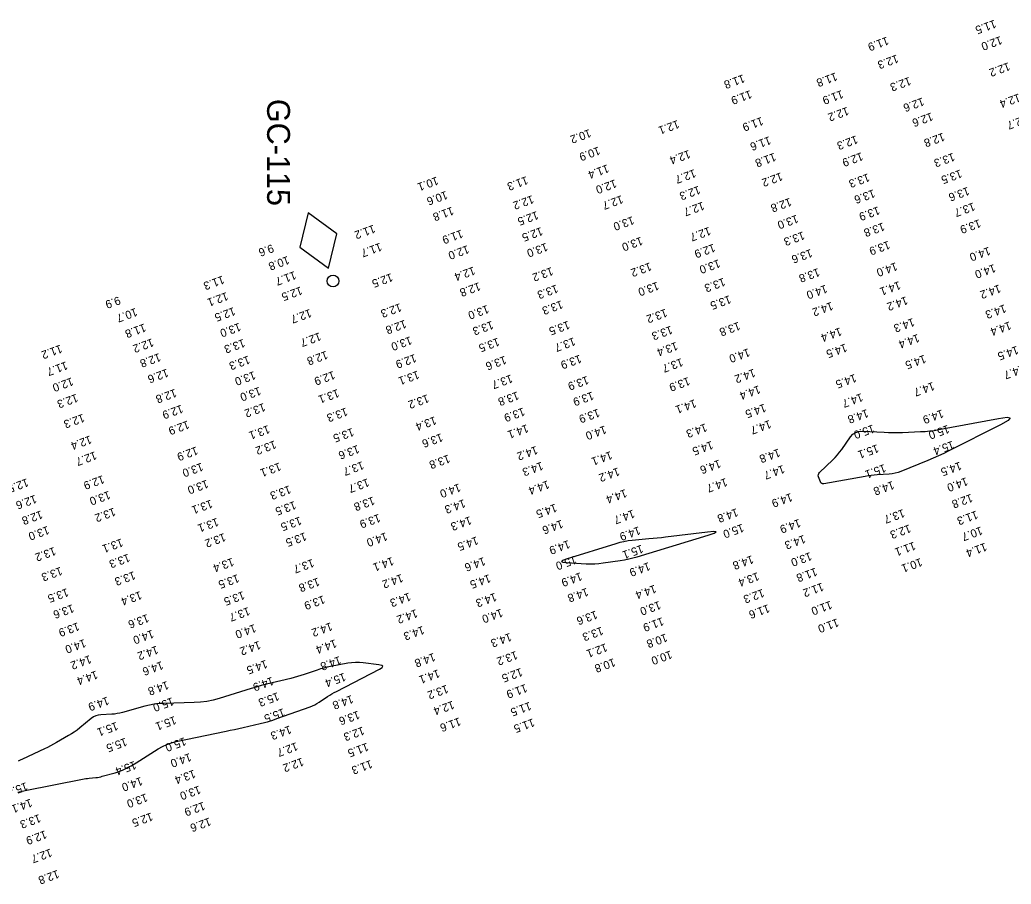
# Model space of a CAD drawing. Extents: x 988130 to 1132882, y 654656 to 841453.
# Drawn here: x 1035724 to 1036331, y 804956 to 805485 of the extents above; entities that cross this region are included whole.
import ezdxf

# ---------------------------------------------------------------- set-up
doc = ezdxf.new("R2010")
doc.units = 0
for name, color, linetype in [('V-CHAN-NAID', 7, 'Continuous'), ('V-TOPO-MAJR', 7, 'Continuous'), ('V-TOPO-SOUN', 7, 'Continuous')]:
    doc.layers.add(name, color=color, linetype=linetype)

msp = doc.modelspace()

# ---------------------------------------------------------------- linework, layer by layer
at = {"layer": 'V-CHAN-NAID'}
msp.add_lwpolyline([(1035912.59, 805332.74), (1035917.71, 805353.76), (1035900.27, 805366.57), (1035895.15, 805345.55)], close=True, dxfattribs=at)
msp.add_circle((1035915.46, 805324.85), 3.6, dxfattribs=at)
at = {"layer": 'V-TOPO-MAJR'}
for points in [[(1036330.13, 805241.01), (1036328.8, 805239.49), (1036324.13, 805236.85), (1036292.56, 805220.84), (1036289.37, 805219.26), (1036286.13, 805217.74), (1036282.87, 805216.3), (1036279.58, 805214.93), (1036263.17, 805208.28), (1036261.43, 805207.66), (1036259.66, 805207.17), (1036257.85, 805206.83), (1036256.01, 805206.63), (1036248.6, 805206.11), (1036246.74, 805205.96), (1036244.9, 805205.75), (1036243.06, 805205.5), (1036241.23, 805205.19), (1036215.98, 805200.64), (1036215.26, 805200.61), (1036214.66, 805200.8), (1036214.19, 805201.22), (1036213.85, 805201.87), (1036212.74, 805204.89), (1036212.57, 805205.62), (1036212.62, 805206.31), (1036212.88, 805206.94), (1036213.35, 805207.52), (1036221.4, 805215.3), (1036222.9, 805216.82), (1036224.32, 805218.4), (1036225.67, 805220.04), (1036226.95, 805221.74), (1036232.4, 805229.39), (1036233.84, 805231), (1036235.52, 805232.12), (1036237.43, 805232.75), (1036239.59, 805232.89), (1036252.83, 805232.26), (1036255.64, 805232.16), (1036258.44, 805232.12), (1036261.25, 805232.13), (1036264.05, 805232.21), (1036275.27, 805232.64), (1036278.07, 805232.8), (1036280.86, 805233.06), (1036283.63, 805233.42), (1036286.4, 805233.89), (1036322.84, 805240.67), (1036328.15, 805241.4)], [(1036113.98, 805167.43), (1036111.42, 805167.17), (1036108.87, 805166.92), (1036098.65, 805165.98), (1036096.11, 805165.68), (1036093.6, 805165.24), (1036091.11, 805164.68), (1036088.64, 805163.99), (1036058.13, 805154.54), (1036056.07, 805153.77), (1036055.43, 805153.17), (1036056.2, 805152.74), (1036058.38, 805152.48), (1036070.45, 805151.75), (1036073.08, 805151.66), (1036075.7, 805151.7), (1036078.31, 805151.89), (1036080.92, 805152.21), (1036091.34, 805153.76), (1036093.93, 805154.19), (1036096.51, 805154.72), (1036099.06, 805155.34), (1036101.59, 805156.06), (1036145.16, 805169.31), (1036148.85, 805170.55), (1036150.02, 805171.26), (1036148.66, 805171.44), (1036144.79, 805171.09), (1036119.07, 805168), (1036116.53, 805167.71)]]:
    msp.add_lwpolyline(points, close=True, dxfattribs=at)
msp.add_lwpolyline([(1035722.57, 805011.93), (1035726.9, 805012.96), (1035762.13, 805019.88), (1035763.14, 805020.07), (1035764.14, 805020.22), (1035765.15, 805020.36), (1035766.16, 805020.47), (1035770.22, 805020.85), (1035771.23, 805020.97), (1035772.23, 805021.14), (1035773.22, 805021.34), (1035774.21, 805021.59), (1035782.08, 805023.78), (1035783.21, 805024.12), (1035784.33, 805024.52), (1035785.42, 805024.96), (1035786.5, 805025.46), (1035790.77, 805027.55), (1035791.83, 805028.08), (1035792.87, 805028.65), (1035793.9, 805029.24), (1035794.91, 805029.86), (1035808.37, 805038.36), (1035810.99, 805039.87), (1035813.72, 805041.12), (1035816.56, 805042.12), (1035819.49, 805042.87), (1035849.95, 805049.22), (1035852.57, 805049.77), (1035855.19, 805050.34), (1035857.8, 805050.92), (1035860.41, 805051.51), (1035870.85, 805053.91), (1035873.45, 805054.54), (1035876.02, 805055.26), (1035878.58, 805056.05), (1035881.11, 805056.92), (1035901.4, 805064.23), (1035902.85, 805064.8), (1035904.26, 805065.46), (1035905.63, 805066.19), (1035906.95, 805067.01), (1035912.17, 805070.44), (1035913.49, 805071.28), (1035914.82, 805072.08), (1035916.18, 805072.85), (1035917.56, 805073.58), (1035944, 805087.15), (1035945.57, 805088.15), (1035946.01, 805088.94), (1035945.33, 805089.54), (1035943.51, 805089.93), (1035933.98, 805091.09), (1035931.6, 805091.28), (1035929.22, 805091.3), (1035926.85, 805091.13), (1035924.49, 805090.78), (1035913.98, 805088.82), (1035911.89, 805088.39), (1035909.83, 805087.89), (1035907.79, 805087.32), (1035905.76, 805086.68), (1035897.7, 805083.95), (1035895.68, 805083.29), (1035893.64, 805082.68), (1035891.59, 805082.1), (1035889.53, 805081.57), (1035874.7, 805077.93), (1035871.55, 805077.13), (1035868.41, 805076.28), (1035865.28, 805075.38), (1035862.17, 805074.44), (1035845.82, 805069.31), (1035842.04, 805068.27), (1035838.22, 805067.49), (1035834.34, 805066.98), (1035830.43, 805066.74), (1035811.86, 805066.25), (1035808.94, 805066.08), (1035806.04, 805065.73), (1035803.17, 805065.21), (1035800.33, 805064.51), (1035786.56, 805060.67), (1035784.95, 805060.27), (1035783.32, 805059.96), (1035781.68, 805059.74), (1035780.03, 805059.61), (1035773.37, 805059.27), (1035771.75, 805059.07), (1035770.23, 805058.62), (1035768.8, 805057.93), (1035767.46, 805057), (1035760.34, 805051.21), (1035758.7, 805049.93), (1035757.01, 805048.72), (1035755.28, 805047.58), (1035753.5, 805046.5), (1035746.18, 805042.27), (1035744.35, 805041.23), (1035742.5, 805040.24), (1035740.62, 805039.29), (1035738.73, 805038.37), (1035725.23, 805032.04), (1035723.97, 805031.45), (1035722.71, 805030.84)], dxfattribs=at)

# ---------------------------------------------------------------- texts
at = {"layer": 'V-CHAN-NAID'}
msp.add_text('GC-115', height=14, rotation=270, dxfattribs=at).set_placement((1035875.11, 805436.38))
at = {"layer": 'V-TOPO-SOUN'}
for s, p in [('11.5 ', (1036320.47, 805484.96)), ('11.9 ', (1036254.67, 805474.56)), ('12.0 ', (1036324.13, 805474.93)), ('12.3 ', (1036260.63, 805463.61)), ('12.2 ', (1036328.98, 805458.87)), ('11.8 ', (1036166.56, 805451.47)), ('11.8 ', (1036223.2, 805452.64)), ('12.3 ', (1036268.32, 805449.93)), ('11.9 ', (1036170.88, 805441.8)), ('11.9 ', (1036226.9, 805441.86)), ('12.4 ', (1036335.35, 805439.77)), ('12.2 ', (1036230.25, 805431.55)), ('12.6 ', (1036276.37, 805437.33)), ('11.9 ', (1036177.9, 805425.42)), ('12.6 ', (1036281.81, 805428.15)), ('12.7 ', (1036339.81, 805426.59)), ('12.1 ', (1036126.44, 805423.52)), ('10.2 ', (1036072.42, 805417.98)), ('11.6 ', (1036182.57, 805413.57)), ('12.3 ', (1036235.75, 805414.09)), ('12.8 ', (1036289, 805415.77)), ('10.9 ', (1036077.96, 805407.26)), ('12.4 ', (1036133.32, 805405.19)), ('11.8 ', (1036185.65, 805403.46)), ('12.9 ', (1036238.97, 805403.77)), ('13.3 ', (1036295.13, 805403.46)), ('11.4 ', (1036083.38, 805396.35)), ('10.1 ', (1035978.96, 805388.89)), ('11.3 ', (1036033.84, 805389.14)), ('12.7 ', (1036136.65, 805393.44)), ('12.2 ', (1036189.72, 805391.48)), ('13.3 ', (1036243.02, 805390.86)), ('13.5 ', (1036299.55, 805393.2)), ('12.0 ', (1036088.08, 805387.16)), ('12.3 ', (1036139.36, 805383.27)), ('10.6 ', (1035984.59, 805380.12)), ('12.2 ', (1036037.39, 805377.5)), ('12.7 ', (1036092.08, 805377.48)), ('13.6 ', (1036246.32, 805381.1)), ('13.6 ', (1036304.09, 805382.59)), ('12.7 ', (1036141.83, 805373.52)), ('12.8 ', (1036195.18, 805375.88)), ('13.9 ', (1036249.23, 805370.66)), ('13.7 ', (1036307.55, 805373.07)), ('11.8 ', (1035988.33, 805370.46)), ('12.5 ', (1036040.21, 805367.76)), ('13.0 ', (1036098.83, 805364.62)), ('13.0 ', (1036199.34, 805365.55)), ('11.2 ', (1035940.3, 805359.43)), ('13.8 ', (1036252.2, 805360.78)), ('13.9 ', (1036311.1, 805362.76)), ('11.9 ', (1035994.04, 805356.4)), ('12.5 ', (1036042.88, 805357.97)), ('12.7 ', (1036145.73, 805358.1)), ('13.3 ', (1036203.21, 805355.32)), ('9.6', (1035878.11, 805347.51)), ('11.7 ', (1035944.32, 805348.39)), ('12.0 ', (1035997.78, 805346.89)), ('13.0 ', (1036045.9, 805348.32)), ('13.0 ', (1036104.07, 805352.04)), ('12.9 ', (1036148.46, 805347.81)), ('13.9 ', (1036255.49, 805349.59)), ('10.8 ', (1035887.69, 805340.28)), ('13.6 ', (1036207.96, 805344.58)), ('14.0 ', (1036316.97, 805345.89)), ('13.2 ', (1036109.47, 805336.33)), ('13.0 ', (1036151.53, 805338.23)), ('14.0 ', (1036260, 805336.41)), ('14.0 ', (1036320.18, 805335.32)), ('11.3 ', (1035847.88, 805328.27)), ('11.7 ', (1035891.87, 805331.04)), ('12.5 ', (1035951.05, 805329.74)), ('12.4 ', (1036001.47, 805333.8)), ('13.2 ', (1036049.24, 805333.49)), ('13.8 ', (1036212.46, 805332.85)), ('12.8 ', (1036004.81, 805324.18)), ('13.3 ', (1036052.24, 805322.79)), ('13.0 ', (1036113.99, 805324.55)), ('13.3 ', (1036154.61, 805326.92)), ('14.0 ', (1036217.09, 805322.68)), ('14.1 ', (1036262.01, 805324.85)), ('14.2 ', (1036323.34, 805322.86)), ('12.1 ', (1035850.24, 805318.18)), ('12.5 ', (1035895.66, 805321.59)), ('13.5 ', (1036158.14, 805316.23)), ('9.9', (1035784.26, 805315.6)), ('12.3 ', (1035956.42, 805311.33)), ('13.0 ', (1036009.87, 805310.29)), ('13.3 ', (1036055.23, 805313.1)), ('14.2 ', (1036220.64, 805312.18)), ('14.2 ', (1036266.33, 805315.57)), ('14.3 ', (1036326.6, 805310.66)), ('10.7 ', (1035794.61, 805308.47)), ('12.5 ', (1035854.66, 805308.97)), ('12.7 ', (1035901.3, 805307.84)), ('13.2 ', (1036119.07, 805307.99)), ('11.8 ', (1035799.87, 805298.91)), ('13.0 ', (1035858, 805299.36)), ('12.8 ', (1035959.4, 805301.21)), ('13.3 ', (1036012.69, 805300.56)), ('13.5 ', (1036059.4, 805300.59)), ('13.8 ', (1036163.78, 805299.96)), ('14.3 ', (1036270.52, 805302.3)), ('14.4 ', (1036329.69, 805300.22)), ('12.7 ', (1035907.13, 805293.51)), ('13.3 ', (1036122.33, 805297.56)), ('14.4 ', (1036225.93, 805296.52)), ('14.4 ', (1036273.5, 805292.54)), ('11.2 ', (1035748.61, 805286.01)), ('12.2 ', (1035804.64, 805289.83)), ('13.3 ', (1035860.55, 805289.49)), ('13.0 ', (1035962.75, 805291.09)), ('13.5 ', (1036016.4, 805290.22)), ('13.7 ', (1036062.85, 805290.48)), ('13.4 ', (1036125.51, 805287.68)), ('14.5 ', (1036229.15, 805286.64)), ('12.8 ', (1035808.97, 805280.79)), ('12.8 ', (1035911.22, 805282.2)), ('12.9 ', (1035965.52, 805280.26)), ('13.9 ', (1036066.57, 805279.84)), ('14.0 ', (1036169.7, 805283.75)), ('14.5 ', (1036277.52, 805279.8)), ('14.5 ', (1036334.14, 805285.25)), ('11.7 ', (1035751.95, 805275.71)), ('13.3 ', (1035863.58, 805279.27)), ('13.6 ', (1036020.62, 805279.15)), ('13.7 ', (1036128.77, 805277.75)), ('14.7 ', (1036337.88, 805273.68)), ('12.6 ', (1035813.73, 805271.24)), ('13.0 ', (1035867.05, 805269.76)), ('12.9 ', (1035915.65, 805269.89)), ('13.1 ', (1035967.26, 805270.1)), ('13.7 ', (1036024.39, 805267.7)), ('14.2 ', (1036173.07, 805271.25)), ('14.5 ', (1036234.93, 805268.05)), ('12.0 ', (1035755.45, 805265.93)), ('13.9 ', (1036070.99, 805266.83)), ('13.9 ', (1036133.01, 805266.16)), ('14.7 ', (1036282.77, 805263.16)), ('12.3 ', (1035758.29, 805255.9)), ('12.8 ', (1035818.66, 805258.92)), ('13.0 ', (1035870.3, 805260.15)), ('13.1 ', (1035918.22, 805258.82)), ('13.2 ', (1035973.18, 805255.57)), ('13.8 ', (1036028.24, 805257.33)), ('13.9 ', (1036074.12, 805257.25)), ('14.4 ', (1036176.16, 805261.07)), ('14.7 ', (1036238.92, 805256.25)), ('12.9 ', (1035822.64, 805249.24)), ('13.2 ', (1035873.03, 805250.26)), ('14.1 ', (1036136.88, 805252.53)), ('14.5 ', (1036179.58, 805249.85)), ('12.3 ', (1035762.31, 805243.62)), ('13.3 ', (1035923.39, 805247.45)), ('13.9 ', (1036031.88, 805247.5)), ('13.9 ', (1036077.74, 805246.77)), ('14.8 ', (1036242.31, 805246.51)), ('14.9 ', (1036288.29, 805246.3)), ('12.9 ', (1035826.44, 805239.51)), ('13.4 ', (1035977.78, 805242.11)), ('14.1 ', (1036034.1, 805237.23)), ('14.3 ', (1036143.44, 805237.77)), ('14.7 ', (1036182.74, 805239.87)), ('15.0 ', (1036245.99, 805237.08)), ('13.1 ', (1035875.7, 805236.72)), ('13.5 ', (1035927.24, 805234.99)), ('13.6 ', (1035981.69, 805231.72)), ('14.0 ', (1036081.86, 805236.48)), ('15.0 ', (1036291.83, 805236.84)), ('12.4 ', (1035766.67, 805230.37)), ('13.2 ', (1035879.67, 805227.36)), ('14.5 ', (1036147.19, 805227.03)), ('15.1 ', (1036248.56, 805224.96)), ('15.4 ', (1036294.74, 805227.15)), ('12.7 ', (1035769.72, 805220.65)), ('12.9 ', (1035831.7, 805223.61)), ('13.6 ', (1035930.53, 805224.57)), ('14.2 ', (1036039.79, 805223.95)), ('14.1 ', (1036085.43, 805220.8)), ('14.8 ', (1036188.25, 805222.35)), ('13.0 ', (1035834.94, 805213.71)), ('13.1 ', (1035882.61, 805213.82)), ('13.7 ', (1035933.37, 805214.6)), ('13.8 ', (1035986.07, 805218.69)), ('14.3 ', (1036043.13, 805214.29)), ('14.6 ', (1036151.91, 805215.62)), ('15.1 ', (1036252.98, 805212.86)), ('14.5 ', (1036299.31, 805214.34)), ('14.2 ', (1036089.92, 805210.79)), ('14.7 ', (1036190.98, 805212.3)), ('12.5 ', (1035728, 805204.12)), ('12.9 ', (1035774.45, 805206.05)), ('13.0 ', (1035838.13, 805203.27)), ('13.7 ', (1035936.61, 805204.12)), ('14.0 ', (1035992.62, 805201)), ('14.4 ', (1036046.9, 805202.89)), ('14.7 ', (1036155.92, 805204.32)), ('14.8 ', (1036258.07, 805202.53)), ('14.0 ', (1036303.14, 805204.77)), ('13.0 ', (1035778.15, 805196.47)), ('13.3 ', (1035888.68, 805199.83)), ('14.4 ', (1036094.39, 805197.53)), ('14.9 ', (1036195.79, 805195.12)), ('12.8 ', (1036306.1, 805194.63)), ('12.6 ', (1035732.98, 805194.01)), ('13.1 ', (1035840.69, 805191.08)), ('13.5 ', (1035891.84, 805190.26)), ('13.8 ', (1035939.96, 805192.96)), ('14.3 ', (1035995.55, 805191.34)), ('14.5 ', (1036051.52, 805188.63)), ('12.8 ', (1035736.66, 805184.45)), ('13.2 ', (1035781.29, 805186.18)), ('14.7 ', (1036099.14, 805184.95)), ('14.8 ', (1036162.51, 805185.81)), ('13.7 ', (1036264.5, 805185.32)), ('11.3 ', (1036309.31, 805184.37)), ('13.1 ', (1035844.39, 805179.93)), ('13.5 ', (1035895.17, 805180.71)), ('13.9 ', (1035943.49, 805182.39)), ('14.3 ', (1035999.3, 805180.91)), ('14.6 ', (1036055.32, 805178.72)), ('14.9 ', (1036200.78, 805179.29)), ('13.0 ', (1035740.7, 805174.98)), ('13.2 ', (1035848.75, 805170.63)), ('13.5 ', (1035898.24, 805171.1)), ('14.0 ', (1035947.77, 805171.09)), ('14.9 ', (1036102.66, 805174.75)), ('15.0 ', (1036166.01, 805176.3)), ('12.3 ', (1036268.27, 805175.9)), ('10.7 ', (1036312.15, 805174.64)), ('13.1 ', (1035785.89, 805167.33)), ('14.5 ', (1036003.39, 805168.58)), ('14.9 ', (1036059.55, 805166.33)), ('14.3 ', (1036203.75, 805169.48)), ('11.1 ', (1036271.18, 805165.33)), ('11.4 ', (1036314.75, 805164.71)), ('13.2 ', (1035744.73, 805162.11)), ('15.1 ', (1036104.4, 805163.53)), ('13.0 ', (1036207.59, 805158.95)), ('13.3 ', (1035790.12, 805157.99)), ('13.4 ', (1035853.77, 805155.47)), ('13.7 ', (1035902.85, 805154.8)), ('14.1 ', (1035951.66, 805155.98)), ('14.6 ', (1036007.76, 805155.91)), ('15.0 ', (1036063.55, 805156.81)), ('14.9 ', (1036108.67, 805152.8)), ('14.8 ', (1036171.92, 805157.01)), ('10.1 ', (1036275.22, 805155.32)), ('13.3 ', (1035748.67, 805149.93)), ('13.3 ', (1035793.49, 805147.25)), ('14.9 ', (1036066.99, 805146.6)), ('13.4 ', (1036175.35, 805146.64)), ('11.8 ', (1036210.9, 805149.46)), ('13.5 ', (1035857, 805145.45)), ('13.8 ', (1035906.23, 805143.33)), ('14.2 ', (1035957.34, 805145.59)), ('14.5 ', (1036011, 805145.42)), ('11.2 ', (1036214.91, 805140.26)), ('13.5 ', (1035752.51, 805136.85)), ('13.4 ', (1035797.38, 805135.09)), ('13.5 ', (1035860.34, 805135.06)), ('14.3 ', (1035962.06, 805134.16)), ('14.3 ', (1036014.62, 805134.04)), ('14.8 ', (1036070.79, 805137.08)), ('14.4 ', (1036112.37, 805138.96)), ('12.3 ', (1036178.5, 805136.44)), ('13.9 ', (1035909.5, 805132.45)), ('13.0 ', (1036115.16, 805129.03)), ('11.0 ', (1036220.02, 805129.16)), ('13.6 ', (1035755.85, 805127.04)), ('13.7 ', (1035863.6, 805125.32)), ('14.2 ', (1035966.21, 805124)), ('14.0 ', (1036018.41, 805124.31)), ('13.6 ', (1036076.34, 805123.15)), ('11.6 ', (1036181.8, 805126.99)), ('13.9 ', (1035759.17, 805115.96)), ('13.6 ', (1035801.73, 805121.05)), ('14.2 ', (1035914.06, 805115.96)), ('11.9 ', (1036116.99, 805119.07)), ('11.0 ', (1036224.11, 805118.35)), ('14.0 ', (1035804.73, 805111.41)), ('14.0 ', (1035867.35, 805114.91)), ('14.3 ', (1035970.39, 805113.76)), ('13.3 ', (1036079.91, 805113.29)), ('14.0 ', (1035763.17, 805105.73)), ('14.2 ', (1035870.16, 805104.59)), ('14.4 ', (1035916.69, 805105.57)), ('14.3 ', (1036023.79, 805109.49)), ('10.8 ', (1036119.15, 805109.1)), ('14.2 ', (1035807.43, 805101.68)), ('13.2 ', (1036027.43, 805098.44)), ('12.1 ', (1036082.4, 805103.12)), ('10.0 ', (1036122.07, 805098.73)), ('14.2 ', (1035766.5, 805095.87)), ('14.6 ', (1035810.52, 805092.17)), ('14.5 ', (1035874.28, 805092.99)), ('14.8 ', (1035919.4, 805095.29)), ('14.8 ', (1035977.12, 805097.25)), ('10.8 ', (1036087.34, 805094)), ('14.4 ', (1035770.38, 805086.39)), ('14.1 ', (1035979.82, 805087.19)), ('12.5 ', (1036030.51, 805088.04)), ('14.8 ', (1035813.85, 805080.03)), ('14.9 ', (1035878.1, 805082.59)), ('15.4 ', (1035922.29, 805085.09)), ('15.3 ', (1035881.49, 805073.16)), ('13.2 ', (1035985.03, 805077.72)), ('11.9 ', (1036033.34, 805078.22)), ('14.9 ', (1035777.27, 805070.48)), ('15.0 ', (1035816.94, 805070.07)), ('14.8 ', (1035926.88, 805071.46)), ('12.4 ', (1035988.72, 805067.96)), ('11.5 ', (1036035.87, 805067.28)), ('15.5 ', (1035885, 805063.35)), ('13.6 ', (1035930.78, 805061.85)), ('15.1 ', (1035782.79, 805055)), ('15.1 ', (1035818.48, 805058.59)), ('11.6 ', (1035992.71, 805057.74)), ('11.5 ', (1036037.85, 805057.14)), ('14.3 ', (1035888.95, 805052.8)), ('12.3 ', (1035933.66, 805052.13)), ('15.5 ', (1035788.33, 805045.3)), ('15.0 ', (1035824.47, 805045.6)), ('12.7 ', (1035892.88, 805042.52)), ('11.5 ', (1035936.2, 805042.22)), ('15.4 ', (1035793.94, 805031.1)), ('14.0 ', (1035827.69, 805035.92)), ('12.2 ', (1035896.51, 805033.1)), ('11.3 ', (1035938.57, 805031.69)), ('13.4 ', (1035830.27, 805025.76)), ('14.0 ', (1035797.81, 805021.3)), ('15.4 ', (1035727.47, 805018.05)), ('13.0 ', (1035833.44, 805015.98)), ('14.1 ', (1035730.25, 805008)), ('13.0 ', (1035800.9, 805011.19)), ('12.9 ', (1035836.11, 805006.11)), ('13.3 ', (1035735.53, 804998.54)), ('12.5 ', (1035804.11, 804999.52)), ('12.6 ', (1035839.73, 804996.45)), ('12.9 ', (1035739.18, 804988.61)), ('12.7 ', (1035742.38, 804977.41)), ('12.8 ', (1035746.74, 804964.37))]:
    msp.add_text(s, height=5, rotation=200, dxfattribs=at).set_placement(p)

doc.saveas('drawing.dxf')
